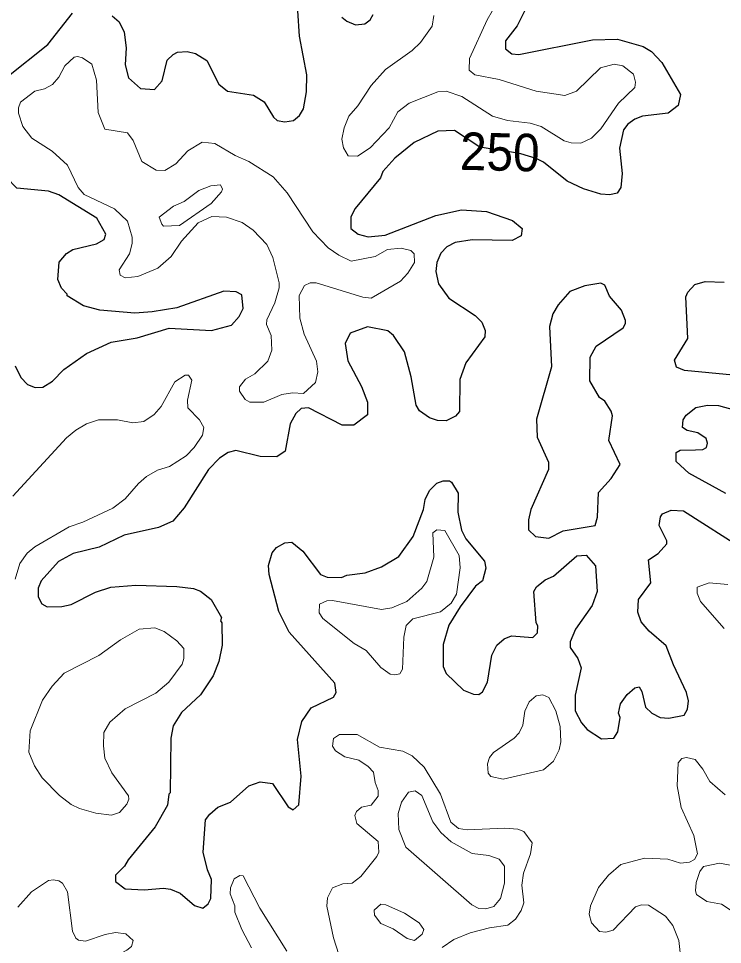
# Model space of a CAD drawing. Extents: x 763.2 to 816.8, y 7896.5 to 7952.7.
# Drawn here: x 805.023 to 808.025, y 7934.499 to 7938.448 of the extents above; entities that cross this region are included whole.
import ezdxf
from ezdxf.enums import TextEntityAlignment as Align

# ---------------------------------------------------------------- set-up
doc = ezdxf.new("R2010")
doc.units = 0
doc.header["$LTSCALE"] = 0.064
doc.layers.add('1', color=7, linetype='Continuous', lineweight=25)
doc.layers.add('2', color=7, linetype='Continuous', lineweight=13)
doc.layers.add('61', color=7, linetype='Continuous')

msp = doc.modelspace()

# ---------------------------------------------------------------- linework, layer by layer
at = {"layer": '1'}
for points in [[(805.4234, 7938.4596), (805.4527, 7938.433), (805.4742, 7938.3898), (805.4818, 7938.3229), (805.4787, 7938.2506), (805.492, 7938.1947), (805.543, 7938.1498), (805.6036, 7938.1445), (805.6366, 7938.1819), (805.6572, 7938.2704), (805.6831, 7938.2949), (805.702, 7938.304), (805.7424, 7938.3071), (805.7785, 7938.2987), (805.8261, 7938.2688), (805.8782, 7938.1678), (805.9149, 7938.1373), (806.025, 7938.1211), (806.0702, 7938.0919), (806.1109, 7938.0269), (806.1261, 7938.0128), (806.1584, 7938.0067), (806.1965, 7938.0127), (806.2214, 7938.0347), (806.2381, 7938.0629), (806.2511, 7938.1356), (806.2527, 7938.2079), (806.222, 7938.372), (806.2149, 7938.4803)], [(807.1843, 7938.4841), (807.1497, 7938.4168), (807.0995, 7938.3532), (807.1005, 7938.3178), (807.1262, 7938.2976), (807.1567, 7938.2944), (807.4705, 7938.3566), (807.5773, 7938.36), (807.6875, 7938.3285), (807.7221, 7938.3066), (807.7659, 7938.2601), (807.8454, 7938.1238), (807.8368, 7938.0774), (807.794, 7938.0436), (807.6842, 7938.0311), (807.651, 7938.0192), (807.6208, 7937.9971), (807.603, 7937.9733), (807.5857, 7937.8948), (807.597, 7937.7871), (807.5919, 7937.7274), (807.5755, 7937.7028), (807.5442, 7937.6962), (807.5067, 7937.6993), (807.4328, 7937.7213), (807.3631, 7937.7539), (807.2624, 7937.8346), (807.2302, 7937.8514), (807.1659, 7937.8713), (807.1253, 7937.8777), (806.9908, 7937.899), (806.8829, 7937.9699), (806.8107, 7937.9671), (806.7107, 7937.9191), (806.628, 7937.8525), (806.5774, 7937.7955), (806.5673, 7937.7685), (806.4588, 7937.6374), (806.4403, 7937.6023), (806.4401, 7937.5529), (806.4714, 7937.5285)], [(805.0161, 7937.7238), (804.9725, 7937.7691), (804.968, 7937.7882), (804.9791, 7937.8703), (804.9679, 7937.8943), (804.9509, 7937.9125), (804.9159, 7937.9133), (804.8793, 7937.9267), (804.8557, 7937.9499), (804.8462, 7937.9918), (804.858, 7938.0537), (804.8915, 7938.1128), (804.9741, 7938.197), (805.1483, 7938.337), (805.2531, 7938.471)], [(806.4019, 7938.4528), (806.4233, 7938.4358), (806.4599, 7938.4214), (806.5006, 7938.4257), (806.5235, 7938.4419), (806.535, 7938.4645)], [(805.3891, 7937.5051), (805.3962, 7937.5276), (805.3576, 7937.5965), (805.196, 7937.6959), (805.1517, 7937.7109), (805.0161, 7937.7238)], [(807.0195, 7937.6253), (807.1293, 7937.587), (807.1706, 7937.5521), (807.1666, 7937.5206), (807.1282, 7937.5007), (806.9571, 7937.5035), (806.8856, 7937.4921), (806.8495, 7937.474), (806.8242, 7937.4474), (806.8072, 7937.4068), (806.8035, 7937.3689), (806.8135, 7937.3167), (806.8577, 7937.2556), (806.9706, 7937.182), (806.9988, 7937.1535), (807.0136, 7937.1176), (807.0112, 7937.0902), (806.9304, 7936.98), (806.9053, 7936.9081), (806.9042, 7936.7724), (806.8861, 7936.7514), (806.8467, 7936.7316), (806.81, 7936.7331), (806.7756, 7936.7453), (806.7337, 7936.7749), (806.7194, 7936.7995), (806.6977, 7936.9203), (806.6687, 7937.0264), (806.6224, 7937.0959), (806.5985, 7937.1153), (806.5119, 7937.1336), (806.4379, 7937.1065), (806.4162, 7937.0616), (806.4272, 7936.9878), (806.4861, 7936.8792), (806.5111, 7936.8119), (806.5108, 7936.7573), (806.4525, 7936.7133), (806.4031, 7936.7133), (806.2593, 7936.787), (806.2282, 7936.7852), (806.2064, 7936.7634), (806.1824, 7936.7187), (806.1605, 7936.6032), (806.1252, 7936.5785), (806.0539, 7936.5801), (805.9504, 7936.6061), (805.9173, 7936.5971), (805.8808, 7936.573), (805.8333, 7936.5252), (805.7304, 7936.3615), (805.6821, 7936.3042), (805.62, 7936.2777), (805.4738, 7936.2442), (805.3672, 7936.1929), (805.2569, 7936.167), (805.1945, 7936.1329), (805.1202, 7936.0502), (805.1076, 7936.0187), (805.1075, 7935.9821), (805.1224, 7935.9524), (805.1458, 7935.9392), (805.2075, 7935.9403), (805.2479, 7935.9488), (805.3515, 7936.0011), (805.417, 7936.023), (805.524, 7936.0311), (805.6989, 7936.0262), (805.7695, 7936.0179), (805.7993, 7936.006), (805.8454, 7935.9697), (805.8889, 7935.893), (805.8846, 7935.879), (805.8907, 7935.8713), (805.8912, 7935.7755), (805.8782, 7935.7065), (805.854, 7935.6447), (805.8, 7935.5641), (805.7187, 7935.4885), (805.6825, 7935.4313), (805.6727, 7935.3786), (805.6707, 7935.1462), (805.6644, 7935.1404), (805.6591, 7935.093), (805.6068, 7935.0008), (805.4907, 7934.8599), (805.4755, 7934.8335), (805.4363, 7934.7948), (805.4368, 7934.7681), (805.4782, 7934.7366), (805.5591, 7934.7329), (805.6419, 7934.7395), (805.6719, 7934.7347), (805.712, 7934.7179), (805.7741, 7934.6648)], [(806.4714, 7937.5285), (806.5149, 7937.5169), (806.5871, 7937.5236), (806.8033, 7937.6072), (806.9118, 7937.6317), (807.0195, 7937.6253)], [(805.009, 7936.9672), (805.0327, 7936.9174), (805.0617, 7936.8866), (805.0942, 7936.8744), (805.1268, 7936.8757), (805.1678, 7936.9008), (805.2171, 7936.9512), (805.313, 7937.0196), (805.4179, 7937.0677), (805.5287, 7937.0865), (805.6653, 7937.1271), (805.8468, 7937.1176), (805.9321, 7937.1407), (805.9646, 7937.1777), (805.9813, 7937.2106), (805.9753, 7937.2691), (805.9512, 7937.2818), (805.8994, 7937.2849), (805.6982, 7937.2143), (805.5935, 7937.1967), (805.5189, 7937.1915), (805.3705, 7937.2037), (805.3006, 7937.223), (805.231, 7937.2657), (805.2309, 7937.273), (805.207, 7937.2977), (805.1914, 7937.3355), (805.1963, 7937.4083), (805.2285, 7937.4457), (805.2546, 7937.4622), (805.3555, 7937.4868), (805.3891, 7937.5051)], [(808.0704, 7936.9267), (807.8625, 7936.9473), (807.8291, 7936.9617), (807.8211, 7936.9906), (807.878, 7937.0838), (807.8686, 7937.2611), (807.8771, 7937.2808), (807.9073, 7937.3139), (807.9512, 7937.3261), (808.0325, 7937.3239)], [(808.0399, 7936.4218), (807.8812, 7936.5085), (807.8278, 7936.5583), (807.8275, 7936.5975), (807.8446, 7936.6069), (807.9102, 7936.6081), (807.9418, 7936.6094), (807.9568, 7936.619), (807.9606, 7936.6376), (807.9554, 7936.6567), (807.9199, 7936.6813), (807.8747, 7936.6906), (807.8551, 7936.7033), (807.8572, 7936.7369), (807.8706, 7936.7564), (807.9111, 7936.7886), (807.9611, 7936.7986), (808.0081, 7936.7969), (808.1163, 7936.7678)], [(805.8286, 7934.8174), (805.8108, 7934.8923), (805.8204, 7935.0305), (805.8387, 7935.055), (805.8732, 7935.0844), (805.9267, 7935.1057), (806.0048, 7935.1763), (806.0539, 7935.1928), (806.107, 7935.1857), (806.1736, 7935.0869), (806.1945, 7935.0728), (806.218, 7935.0945), (806.2281, 7935.2168), (806.2135, 7935.373), (806.2321, 7935.4495), (806.271, 7935.5082), (806.3659, 7935.5532), (806.3774, 7935.5744), (806.3724, 7935.6133), (806.1772, 7935.8307), (806.1328, 7935.9195), (806.0919, 7936.0765), (806.0887, 7936.1157), (806.105, 7936.1699), (806.1231, 7936.1921), (806.1594, 7936.212), (806.1882, 7936.2144), (806.2356, 7936.1762), (806.3115, 7936.0762), (806.3401, 7936.0656), (806.4006, 7936.0642), (806.4238, 7936.0741), (806.5016, 7936.084), (806.5716, 7936.1098), (806.6449, 7936.1541), (806.7066, 7936.239), (806.7497, 7936.3535), (806.7576, 7936.3967), (806.7752, 7936.4347), (806.8077, 7936.466), (806.8347, 7936.476), (806.8607, 7936.4763), (806.8701, 7936.4703), (806.8977, 7936.424), (806.8971, 7936.3434), (806.9116, 7936.2653), (806.9312, 7936.2297), (807.0101, 7936.1344), (807.0166, 7936.1043), (807.0023, 7936.05), (806.9723, 7936.027), (806.9064, 7935.9385), (806.8576, 7935.8602), (806.8344, 7935.7782), (806.8345, 7935.6843), (806.8467, 7935.6545), (806.9201, 7935.5843), (806.9637, 7935.5665), (806.9856, 7935.5648), (807.0015, 7935.5772), (807.0233, 7935.6171), (807.0413, 7935.7336), (807.0636, 7935.7753), (807.0943, 7935.8026), (807.1248, 7935.8155), (807.2162, 7935.8077), (807.2363, 7935.8278), (807.2371, 7935.8585), (807.2302, 7935.8701), (807.221, 7936.0048), (807.232, 7936.024), (807.2694, 7936.0536), (807.3043, 7936.07), (807.4037, 7936.1559), (807.4434, 7936.1591), (807.4835, 7936.1132), (807.4901, 7936.005), (807.4694, 7935.9449), (807.3984, 7935.8438), (807.3753, 7935.7896), (807.3761, 7935.765), (807.408, 7935.7189), (807.4229, 7935.6783), (807.3968, 7935.5619), (807.3971, 7935.4949), (807.4237, 7935.4445), (807.4485, 7935.416), (807.5088, 7935.3758), (807.5619, 7935.3787), (807.5786, 7935.406), (807.5886, 7935.4666), (807.5823, 7935.485), (807.5907, 7935.5248), (807.619, 7935.5649), (807.6514, 7935.5938)], [(807.7599, 7935.4677), (807.796, 7935.4645), (807.8617, 7935.4764), (807.8766, 7935.5025), (807.8806, 7935.538), (807.8714, 7935.5743), (807.816, 7935.6919), (807.7847, 7935.7728), (807.7122, 7935.8357), (807.679, 7935.8752), (807.6646, 7935.9162), (807.6665, 7935.9702), (807.7202, 7936.0419), (807.7093, 7936.1393), (807.7512, 7936.1671), (807.7875, 7936.2071), (807.7872, 7936.2208), (807.755, 7936.2855), (807.7611, 7936.3222), (807.77, 7936.336), (807.8066, 7936.3515), (807.8584, 7936.3481), (808.1214, 7936.1808)], [(807.6514, 7935.5938), (807.6696, 7935.5984), (807.6816, 7935.5787), (807.6971, 7935.5114), (807.7236, 7935.4863), (807.7599, 7935.4677)], [(805.7741, 7934.6648), (805.8093, 7934.6545), (805.8316, 7934.6726), (805.8429, 7934.6955), (805.8465, 7934.7764), (805.8286, 7934.8174)]]:
    msp.add_lwpolyline(points, dxfattribs=at)
msp.add_lwpolyline([(807.4591, 7936.903), (807.4609, 7937.0041), (807.4863, 7937.0505), (807.6014, 7937.1285), (807.6118, 7937.1469), (807.6118, 7937.1605), (807.594, 7937.2039), (807.5427, 7937.2631), (807.5239, 7937.3103), (807.5068, 7937.3195), (807.4378, 7937.3081), (807.3742, 7937.2836), (807.3238, 7937.2274), (807.3012, 7937.1884), (807.2882, 7937.1348), (807.296, 7936.9629), (807.2323, 7936.7393), (807.2356, 7936.6631), (807.2827, 7936.5559), (807.283, 7936.5243), (807.2079, 7936.354), (807.1978, 7936.3098), (807.1982, 7936.268), (807.2275, 7936.2385), (807.2853, 7936.2315), (807.3464, 7936.2631), (807.4821, 7936.2852), (807.4919, 7936.3212), (807.4958, 7936.4262), (807.551, 7936.4865), (807.5889, 7936.5459), (807.5398, 7936.6485), (807.5558, 7936.7535), (807.5502, 7936.7733), (807.5233, 7936.8161), (807.5003, 7936.8316)], close=True, dxfattribs=at)
at = {"layer": '2'}
for points in [[(807.065, 7938.516), (807.0212, 7938.4424), (806.9467, 7938.2772), (806.9448, 7938.2277), (806.9692, 7938.2069), (807.0722, 7938.1875), (807.2306, 7938.1381), (807.353, 7938.1201), (807.4021, 7938.1385), (807.5048, 7938.2373), (807.5626, 7938.2531), (807.6003, 7938.2466), (807.6454, 7938.2106), (807.6544, 7938.1769), (807.6514, 7938.154), (807.5823, 7938.0868), (807.5067, 7937.9771), (807.4661, 7937.9381), (807.4213, 7937.9162), (807.3792, 7937.9178), (807.3504, 7937.9257), (807.2521, 7937.9873), (807.205, 7938.0014), (807.1085, 7938.0123), (807.0447, 7938.0307), (806.9134, 7938.115), (806.8467, 7938.1379), (806.8117, 7938.1346), (806.6893, 7938.0871), (806.6412, 7938.0494), (806.6032, 7937.981), (806.5229, 7937.896), (806.4682, 7937.8606), (806.4285, 7937.8623), (806.4094, 7937.8961), (806.4025, 7937.9336), (806.4121, 7937.9809), (806.4321, 7938.0312), (806.4704, 7938.076), (806.5268, 7938.1622), (806.5885, 7938.2299), (806.7014, 7938.3107), (806.7376, 7938.3451), (806.787, 7938.4148), (806.795, 7938.4609)], [(805.0085, 7936.0575), (805.0288, 7936.1238), (805.0603, 7936.1682), (805.0926, 7936.1954), (805.2398, 7936.2806), (805.2972, 7936.3006), (805.4256, 7936.3596), (805.4787, 7936.3994), (805.535, 7936.4655), (805.569, 7936.4946), (805.6161, 7936.5222), (805.6666, 7936.5377), (805.7383, 7936.5834), (805.7724, 7936.619), (805.8073, 7936.6706), (805.8136, 7936.7032), (805.7945, 7936.7367), (805.7454, 7936.7872), (805.7434, 7936.8199), (805.7631, 7936.9049), (805.7485, 7936.9268), (805.7347, 7936.9264), (805.6904, 7936.8987), (805.6314, 7936.7938), (805.6019, 7936.7592), (805.5572, 7936.7287), (805.511, 7936.7231), (805.4452, 7936.7362), (805.3644, 7936.7362), (805.3132, 7936.719), (805.2672, 7936.6922), (805.228, 7936.6597), (804.9989, 7936.4108)], [(808.0472, 7936.0342), (807.969, 7936.0407), (807.9176, 7936.0223), (807.9177, 7935.9978), (807.9308, 7935.9622), (808.0325, 7935.8471)], [(806.8297, 7934.4863), (806.88, 7934.5204), (806.9493, 7934.549), (807.0323, 7934.5706), (807.1102, 7934.581), (807.1423, 7934.6069), (807.1661, 7934.6435), (807.1778, 7934.6764), (807.17, 7934.7519), (807.1762, 7934.8038), (807.207, 7934.8852), (807.2141, 7934.9327), (807.178, 7934.9809), (807.1524, 7934.9907), (807.0976, 7934.9959), (806.9359, 7934.9875), (806.8996, 7934.9937), (806.8671, 7935.0208), (806.8232, 7935.1397), (806.7535, 7935.256), (806.702, 7935.3043), (806.6628, 7935.3242), (806.563, 7935.3412), (806.4667, 7935.3948), (806.3918, 7935.3947), (806.3665, 7935.3769), (806.3616, 7935.3455), (806.3755, 7935.3244), (806.4155, 7935.2999), (806.4752, 7935.2846), (806.5141, 7935.2587), (806.5371, 7935.2334), (806.5436, 7935.1904), (806.5568, 7935.1554), (806.5566, 7935.1323)], [(807.9414, 7935.2468), (807.908, 7935.2879), (807.871, 7935.2965), (807.8524, 7935.2919), (807.8356, 7935.2742), (807.8323, 7935.1754)], [(808.037, 7935.1376), (807.9718, 7935.1947), (807.9414, 7935.2468)], [(807.8323, 7935.1754), (807.8491, 7935.0832), (807.9026, 7934.9645), (807.9189, 7934.8853), (807.9064, 7934.8617), (807.8847, 7934.8498), (807.8459, 7934.8463), (807.7921, 7934.8625), (807.6928, 7934.8675), (807.5923, 7934.8398), (807.5397, 7934.7952), (807.4969, 7934.7427), (807.4626, 7934.6645), (807.4561, 7934.6291), (807.4672, 7934.5917), (807.5011, 7934.5539), (807.5278, 7934.5523), (807.5595, 7934.5608), (807.6536, 7934.6591), (807.6796, 7934.6687), (807.7098, 7934.6671), (807.7825, 7934.6194), (807.814, 7934.58), (807.8385, 7934.5159), (807.8492, 7934.4249)], [(806.5566, 7935.1323), (806.5266, 7935.0929), (806.4855, 7935.0854), (806.4649, 7935.0664), (806.4568, 7935.0499), (806.4656, 7935.0146)], [(806.4656, 7935.0146), (806.5567, 7934.9381), (806.5601, 7934.8936), (806.5519, 7934.8747), (806.4833, 7934.7893), (806.4456, 7934.7614), (806.4057, 7934.7574), (806.3627, 7934.7403), (806.3416, 7934.6986), (806.3386, 7934.6624), (806.3672, 7934.5281), (806.3895, 7934.4565)], [(805.0196, 7934.3104), (805.0866, 7934.3174), (805.2084, 7934.3431), (805.3255, 7934.3901), (805.4847, 7934.4745), (805.5052, 7934.4907), (805.5116, 7934.5162), (805.4812, 7934.5442), (805.4368, 7934.5501), (805.3932, 7934.5422), (805.3092, 7934.513), (805.2794, 7934.5172), (805.2676, 7934.5258), (805.2541, 7934.5558), (805.2326, 7934.7244), (805.2109, 7934.7604), (805.1959, 7934.7706), (805.173, 7934.7752), (805.1519, 7934.7716), (805.0783, 7934.7235), (805.0206, 7934.6577)], [(806.1681, 7934.4711), (806.0526, 7934.6534), (805.9819, 7934.7913), (805.9669, 7934.7934), (805.9428, 7934.779), (805.9272, 7934.7413), (805.9258, 7934.7153), (805.9452, 7934.6638), (805.946, 7934.6367), (805.9761, 7934.5631), (806.0174, 7934.4852)]]:
    msp.add_lwpolyline(points, dxfattribs=at)
for points in [[(805.7177, 7937.4976), (805.7894, 7937.5759), (805.8484, 7937.6039), (805.91, 7937.6004), (805.977, 7937.5783), (806.0243, 7937.5447), (806.0819, 7937.4836), (806.108, 7937.4281), (806.1344, 7937.3203), (806.1342, 7937.2993), (806.1165, 7937.2349), (806.0816, 7937.1626), (806.0806, 7937.1424), (806.1001, 7937.0955), (806.1031, 7937.0339), (806.0864, 7936.9862), (806.0307, 7936.9331), (805.9909, 7936.91), (805.9652, 7936.8777), (805.9656, 7936.8593), (805.99, 7936.8238), (806.0097, 7936.812), (806.0693, 7936.812), (806.1459, 7936.8446), (806.1919, 7936.8512), (806.239, 7936.8486), (806.2899, 7936.895), (806.3003, 7936.9409), (806.294, 7936.9869), (806.2418, 7937.1013), (806.223, 7937.1699), (806.2201, 7937.2663), (806.2432, 7937.3097), (806.2676, 7937.3211), (806.2921, 7937.3209), (806.4919, 7937.2595), (806.527, 7937.2558), (806.652, 7937.3279), (806.6837, 7937.3613), (806.7112, 7937.4067), (806.7106, 7937.4446), (806.6967, 7937.458), (806.6547, 7937.4691), (806.5966, 7937.4623), (806.544, 7937.4327), (806.4424, 7937.4137), (806.3894, 7937.4388), (806.3437, 7937.4704), (806.2785, 7937.5385), (806.1688, 7937.7042), (806.1086, 7937.7727), (806.0053, 7937.8385), (805.9476, 7937.8641), (805.8607, 7937.9142), (805.8071, 7937.9206), (805.7456, 7937.8837), (805.6939, 7937.8275), (805.647, 7937.7999), (805.6109, 7937.8011), (805.5496, 7937.8379), (805.513, 7937.9277), (805.4888, 7937.96), (805.3914, 7937.976), (805.3636, 7938.0467), (805.3553, 7938.1845), (805.3356, 7938.2525), (805.296, 7938.2802), (805.2745, 7938.2859), (805.2613, 7938.2824), (805.2208, 7938.2466), (805.1959, 7938.1974), (805.169, 7938.1661), (805.1349, 7938.1485), (805.0935, 7938.1376), (805.0325, 7938.0909), (805.0237, 7938.0674), (805.0235, 7938.0435), (805.0415, 7937.987), (805.0805, 7937.9368), (805.1664, 7937.8816), (805.2326, 7937.8219), (805.2783, 7937.7273), (805.3032, 7937.6979), (805.4321, 7937.6355), (805.4884, 7937.5842), (805.5078, 7937.516), (805.508, 7937.488), (805.4964, 7937.4439), (805.4527, 7937.3756), (805.4568, 7937.3531), (805.4781, 7937.3414), (805.5325, 7937.3482), (805.6175, 7937.3838), (805.6746, 7937.4336)], [(805.6842, 7937.6482), (805.7301, 7937.6681), (805.7924, 7937.7147), (805.843, 7937.7336), (805.8849, 7937.7391), (805.8925, 7937.7194), (805.8896, 7937.7082), (805.8447, 7937.6593), (805.7096, 7937.5647), (805.6422, 7937.5629), (805.6341, 7937.5702), (805.6237, 7937.6005)], [(806.568, 7935.6808), (806.5062, 7935.7528), (806.4549, 7935.7832), (806.3214, 7935.8889), (806.3057, 7935.9129), (806.3074, 7935.9503), (806.3377, 7935.9647), (806.3629, 7935.9654), (806.5706, 7935.9277), (806.6146, 7935.9354), (806.6787, 7935.9611), (806.7425, 7936.0184), (806.7639, 7936.0467), (806.795, 7936.1513), (806.7905, 7936.2545), (806.8073, 7936.2679), (806.8406, 7936.2643), (806.9019, 7936.1586), (806.9063, 7936.1056), (806.8908, 7935.9925), (806.8684, 7935.955), (806.8228, 7935.9181), (806.7041, 7935.8873), (806.6761, 7935.8599), (806.667, 7935.8102), (806.6604, 7935.6737), (806.6489, 7935.6539), (806.6265, 7935.6485), (806.6079, 7935.6518)], [(805.609, 7935.5702), (805.665, 7935.6176), (805.7217, 7935.6943), (805.7283, 7935.7182), (805.7283, 7935.7611), (805.6978, 7935.7939), (805.644, 7935.8342), (805.6042, 7935.8501), (805.5374, 7935.8434), (805.4578, 7935.7986), (805.3655, 7935.7315), (805.2175, 7935.656), (805.1669, 7935.6012), (805.1254, 7935.5414), (805.0728, 7935.4099), (805.0681, 7935.3188), (805.0916, 7935.2609), (805.1243, 7935.2105), (805.1987, 7935.135), (805.2485, 7935.0967), (805.2828, 7935.0789), (805.3528, 7935.0595), (805.42, 7935.0502), (805.4534, 7935.0614), (805.4851, 7935.0977), (805.4933, 7935.1184), (805.4917, 7935.1338), (805.422, 7935.2312), (805.3916, 7935.2939), (805.3852, 7935.3462), (805.3868, 7935.4028), (805.4134, 7935.4466), (805.4788, 7935.5036)], [(807.2614, 7935.2446), (807.3048, 7935.2803), (807.3287, 7935.3297), (807.3357, 7935.3633), (807.3324, 7935.429), (807.3142, 7935.4961), (807.2852, 7935.5522), (807.2595, 7935.5642), (807.2304, 7935.5592), (807.2007, 7935.5342), (807.1829, 7935.4948), (807.1742, 7935.4349), (807.1575, 7935.4022), (807.1373, 7935.3793), (807.0487, 7935.3183), (807.0317, 7935.2961), (807.0238, 7935.2693), (807.0255, 7935.2294), (807.0374, 7935.2152), (807.0899, 7935.2048)], [(806.6754, 7934.9138), (806.6454, 7934.9894), (806.6423, 7935.0575), (806.6561, 7935.1057), (806.6857, 7935.1494), (806.7151, 7935.155), (806.7429, 7935.1349), (806.7895, 7935.0223), (806.8236, 7934.9772), (806.8685, 7934.9371), (806.9574, 7934.8869), (807.0294, 7934.8792), (807.0732, 7934.8635), (807.0959, 7934.8334), (807.0959, 7934.7606), (807.079, 7934.6958), (807.0496, 7934.6608), (807.0161, 7934.6513), (806.9857, 7934.6529), (806.9562, 7934.6688)], [(808.0624, 7934.6443), (808.0209, 7934.6718), (807.9585, 7934.6832), (807.9149, 7934.7129), (807.9094, 7934.7279), (807.9128, 7934.7631), (807.9289, 7934.8111), (807.9444, 7934.8321), (808.0127, 7934.8463), (808.0983, 7934.8299), (808.1339, 7934.8383), (808.15, 7934.8494), (808.2362, 7934.8493), (808.2654, 7934.8332), (808.2773, 7934.7927), (808.2789, 7934.7429), (808.2628, 7934.6934), (808.2487, 7934.6124), (808.2343, 7934.5811), (808.2014, 7934.545), (808.1824, 7934.5442), (808.1453, 7934.5568)], [(806.6695, 7934.6321), (806.5891, 7934.6688), (806.5682, 7934.671), (806.5405, 7934.645), (806.541, 7934.6236), (806.5679, 7934.589), (806.6212, 7934.5659), (806.6809, 7934.5252), (806.7122, 7934.5167), (806.7446, 7934.543), (806.7523, 7934.5625), (806.7318, 7934.592)]]:
    msp.add_lwpolyline(points, close=True, dxfattribs=at)

# ---------------------------------------------------------------- texts
at = {"layer": '61', "width": 0.95}
msp.add_text('250', height=0.16, rotation=358.666, dxfattribs=at).set_placement((807.074, 7937.7989), align=Align.CENTER)

doc.saveas('drawing.dxf')
